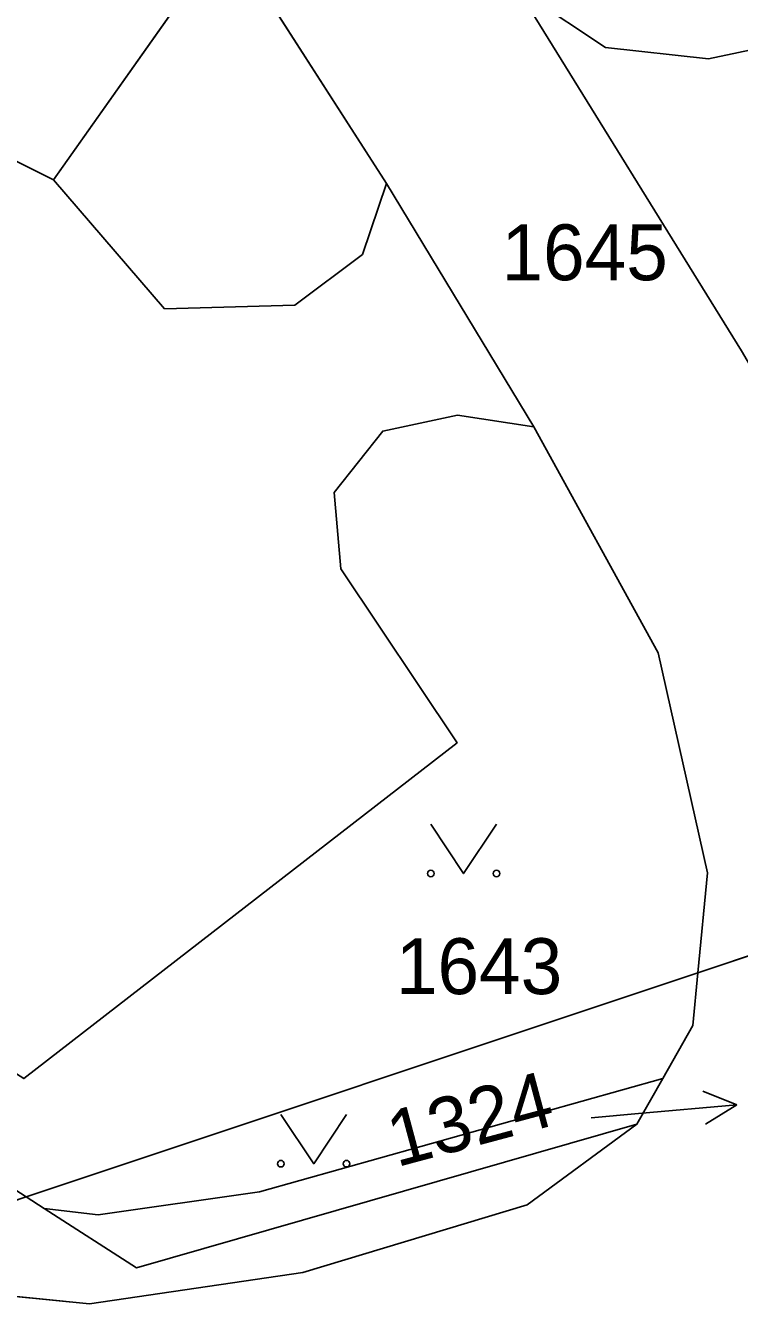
# Model space of a CAD drawing. Extents: x -689422 to -685210, y -987725 to -982160.
# Drawn here: x -686834.59 to -686812.89, y -985307.36 to -985268.28 of the extents above; entities that cross this region are included whole.
import ezdxf

# ---------------------------------------------------------------- set-up
doc = ezdxf.new("R2010")
doc.units = 0
for name, color, linetype in [('KN_Hranice_parcel', 7, 'Continuous'), ('KN_Hranice_parcel_vnitrni_kresba', 7, 'Continuous'), ('KN_Parcelni cisla', 7, 'Continuous'), ('KN_Parcelni cisla_sipky', 7, 'Continuous'), ('KN_Polygon parcely', 7, 'Continuous'), ('KN_POZEMKY_OSTATNI PLOCHA', 7, 'Continuous'), ('KN_VYUZITI_16_ostatni plocha_silnice', 7, 'Continuous'), ('KN_VYUZITI_17_ostatni plocha_ostatni komunikace', 7, 'Continuous'), ('KN_VYUZITI_19_ostatni plocha_zelen', 7, 'Continuous'), ('KN_VYUZITI_26_ostatni plocha_jina plocha', 7, 'Continuous'), ('KN_Věcná břemena k části', 7, 'Continuous'), ('KN_Značky kultur', 7, 'Continuous')]:
    doc.layers.add(name, color=color, linetype=linetype)

msp = doc.modelspace()

# ---------------------------------------------------------------- linework, layer by layer
at = {"layer": 'KN_Hranice_parcel'}
for p, q in [((-686851.79, -985292.78), (-686834.57, -985303.91)), ((-686803.77, -985293.62), (-686814.15, -985297.09)), ((-686814.15, -985297.09), (-686834.57, -985303.91)), ((-686815.21, -985300.31), (-686816, -985301.7)), ((-686834.57, -985303.91), (-686836.25, -985304.47)), ((-686834.57, -985303.91), (-686834.02, -985304.26))]:
    msp.add_line(p, q, dxfattribs=at)
for points in [[(-686824.99, -985258.35), (-686830.63, -985261.88), (-686828.47, -985265.5), (-686833.74, -985272.96), (-686843.33, -985268.19), (-686846.7, -985266.66), (-686853.1, -985279.61), (-686852.72, -985280.47)], [(-686814.15, -985297.09), (-686813.86, -985294.05), (-686815.36, -985287.36), (-686819.14, -985280.48), (-686821.46, -985280.13), (-686823.73, -985280.61), (-686825.21, -985282.48), (-686825, -985284.8), (-686821.47, -985290.09), (-686834.64, -985300.31), (-686847.63, -985292.02)], [(-686814.15, -985297.09), (-686814.3, -985298.69), (-686815.21, -985300.31)], [(-686815.21, -985300.31), (-686827.48, -985303.76), (-686832.38, -985304.46), (-686834.02, -985304.26)], [(-686816, -985301.7), (-686819.34, -985304.15), (-686826.16, -985306.21), (-686832.65, -985307.16), (-686839.71, -985306.46), (-686840.74, -985306.11)], [(-686834.02, -985304.26), (-686831.22, -985306.07), (-686816, -985301.7)]]:
    msp.add_lwpolyline(points, dxfattribs=at)
at = {"layer": 'KN_Hranice_parcel_vnitrni_kresba'}
for p, q in [((-686823.62, -985273.08), (-686828.47, -985265.5)), ((-686819.62, -985267.16), (-686816.96, -985268.94)), ((-686813.83, -985269.28), (-686809.45, -985268.36)), ((-686816.96, -985268.94), (-686813.83, -985269.28)), ((-686833.74, -985272.96), (-686830.37, -985276.89)), ((-686824.35, -985275.24), (-686823.62, -985273.08)), ((-686826.4, -985276.78), (-686824.35, -985275.24)), ((-686830.37, -985276.89), (-686826.4, -985276.78))]:
    msp.add_line(p, q, dxfattribs=at)
at = {"layer": 'KN_Parcelni cisla_sipky'}
for p, q in [((-686812.96, -985301.108), (-686814.002, -985300.697)), ((-686815.95, -985301.37), (-686812.96, -985301.108)), ((-686812.96, -985301.108), (-686813.914, -985301.695)), ((-686817.39, -985301.5), (-686815.95, -985301.37))]:
    msp.add_line(p, q, dxfattribs=at)
at = {"layer": 'KN_Polygon parcely'}
for points in [[(-686843.33, -985268.19), (-686833.74, -985272.96), (-686828.47, -985265.5)], [(-686828.47, -985265.5), (-686833.74, -985272.96), (-686843.33, -985268.19)], [(-686846.7, -985266.66), (-686853.1, -985279.61), (-686852.72, -985280.47), (-686847.63, -985292.02), (-686834.64, -985300.31), (-686821.47, -985290.09), (-686825, -985284.8), (-686825.21, -985282.48), (-686823.73, -985280.61), (-686821.46, -985280.13), (-686819.14, -985280.48), (-686815.36, -985287.36), (-686813.86, -985294.05), (-686814.15, -985297.09), (-686803.77, -985293.62)], [(-686803.77, -985293.62), (-686814.15, -985297.09), (-686814.3, -985298.69), (-686815.21, -985300.31), (-686816, -985301.7), (-686819.34, -985304.15), (-686826.16, -985306.21), (-686832.65, -985307.16), (-686839.71, -985306.46), (-686840.74, -985306.11), (-686865.37, -985315.7), (-686865.55, -985316.18), (-686867.45, -985318.68), (-686870.58, -985321.26), (-686875.74, -985324.29), (-686878.2, -985326.16), (-686882.24, -985329.63), (-686874.97, -985337.14)]]:
    msp.add_lwpolyline(points, dxfattribs=at)
for points in [[(-686834.64, -985300.31), (-686847.63, -985292.02), (-686851.79, -985292.78), (-686834.57, -985303.91), (-686814.15, -985297.09), (-686813.86, -985294.05), (-686815.36, -985287.36), (-686819.14, -985280.48), (-686821.46, -985280.13), (-686823.73, -985280.61), (-686825.21, -985282.48), (-686825, -985284.8), (-686821.47, -985290.09)], [(-686852.69, -985294.14), (-686836.25, -985304.47), (-686834.57, -985303.91), (-686851.79, -985292.78)], [(-686834.02, -985304.26), (-686832.38, -985304.46), (-686827.48, -985303.76), (-686815.21, -985300.31), (-686814.3, -985298.69), (-686814.15, -985297.09), (-686834.57, -985303.91)], [(-686834.02, -985304.26), (-686831.22, -985306.07), (-686816, -985301.7), (-686815.21, -985300.31), (-686827.48, -985303.76), (-686832.38, -985304.46)], [(-686836.25, -985304.47), (-686838.36, -985305.18), (-686840.74, -985306.11), (-686839.71, -985306.46), (-686832.65, -985307.16), (-686826.16, -985306.21), (-686819.34, -985304.15), (-686816, -985301.7), (-686831.22, -985306.07), (-686834.02, -985304.26), (-686834.57, -985303.91)]]:
    msp.add_lwpolyline(points, close=True, dxfattribs=at)
at = {"layer": 'KN_POZEMKY_OSTATNI PLOCHA'}
for p, q in [((-686833.74, -985272.96), (-686828.47, -985265.5)), ((-686828.47, -985265.5), (-686833.74, -985272.96)), ((-686843.33, -985268.19), (-686833.74, -985272.96)), ((-686833.74, -985272.96), (-686843.33, -985268.19)), ((-686823.73, -985280.61), (-686821.46, -985280.13)), ((-686821.46, -985280.13), (-686823.73, -985280.61)), ((-686821.46, -985280.13), (-686819.14, -985280.48)), ((-686819.14, -985280.48), (-686821.46, -985280.13)), ((-686825.21, -985282.48), (-686823.73, -985280.61)), ((-686823.73, -985280.61), (-686825.21, -985282.48)), ((-686819.14, -985280.48), (-686815.36, -985287.36)), ((-686815.36, -985287.36), (-686819.14, -985280.48)), ((-686825, -985284.8), (-686825.21, -985282.48)), ((-686825.21, -985282.48), (-686825, -985284.8)), ((-686821.47, -985290.09), (-686825, -985284.8)), ((-686825, -985284.8), (-686821.47, -985290.09)), ((-686815.36, -985287.36), (-686813.86, -985294.05)), ((-686813.86, -985294.05), (-686815.36, -985287.36)), ((-686834.64, -985300.31), (-686821.47, -985290.09)), ((-686821.47, -985290.09), (-686834.64, -985300.31)), ((-686834.57, -985303.91), (-686851.79, -985292.78)), ((-686851.79, -985292.78), (-686834.57, -985303.91)), ((-686814.15, -985297.09), (-686803.77, -985293.62)), ((-686803.77, -985293.62), (-686814.15, -985297.09)), ((-686813.86, -985294.05), (-686814.15, -985297.09)), ((-686814.15, -985297.09), (-686813.86, -985294.05)), ((-686834.57, -985303.91), (-686814.15, -985297.09)), ((-686814.15, -985297.09), (-686834.57, -985303.91)), ((-686814.15, -985297.09), (-686814.3, -985298.69)), ((-686814.3, -985298.69), (-686814.15, -985297.09)), ((-686814.3, -985298.69), (-686815.21, -985300.31)), ((-686815.21, -985300.31), (-686814.3, -985298.69)), ((-686815.21, -985300.31), (-686827.48, -985303.76)), ((-686827.48, -985303.76), (-686815.21, -985300.31)), ((-686816, -985301.7), (-686815.21, -985300.31)), ((-686815.21, -985300.31), (-686816, -985301.7)), ((-686831.22, -985306.07), (-686816, -985301.7)), ((-686816, -985301.7), (-686831.22, -985306.07)), ((-686816, -985301.7), (-686819.34, -985304.15)), ((-686819.34, -985304.15), (-686816, -985301.7)), ((-686836.25, -985304.47), (-686834.57, -985303.91)), ((-686834.57, -985303.91), (-686836.25, -985304.47)), ((-686834.02, -985304.26), (-686834.57, -985303.91)), ((-686834.57, -985303.91), (-686834.02, -985304.26)), ((-686827.48, -985303.76), (-686832.38, -985304.46)), ((-686832.38, -985304.46), (-686827.48, -985303.76)), ((-686832.38, -985304.46), (-686834.02, -985304.26)), ((-686834.02, -985304.26), (-686831.22, -985306.07)), ((-686834.02, -985304.26), (-686832.38, -985304.46)), ((-686831.22, -985306.07), (-686834.02, -985304.26)), ((-686819.34, -985304.15), (-686826.16, -985306.21)), ((-686826.16, -985306.21), (-686819.34, -985304.15)), ((-686826.16, -985306.21), (-686832.65, -985307.16)), ((-686832.65, -985307.16), (-686826.16, -985306.21)), ((-686832.65, -985307.16), (-686839.71, -985306.46)), ((-686839.71, -985306.46), (-686832.65, -985307.16))]:
    msp.add_line(p, q, dxfattribs=at)
at = {"layer": 'KN_VYUZITI_16_ostatni plocha_silnice'}
for p, q in [((-686814.15, -985297.09), (-686803.77, -985293.62)), ((-686814.3, -985298.69), (-686814.15, -985297.09)), ((-686815.21, -985300.31), (-686814.3, -985298.69)), ((-686816, -985301.7), (-686815.21, -985300.31)), ((-686819.34, -985304.15), (-686816, -985301.7)), ((-686826.16, -985306.21), (-686819.34, -985304.15)), ((-686832.65, -985307.16), (-686826.16, -985306.21)), ((-686839.71, -985306.46), (-686832.65, -985307.16))]:
    msp.add_line(p, q, dxfattribs=at)
at = {"layer": 'KN_VYUZITI_17_ostatni plocha_ostatni komunikace'}
for p, q in [((-686851.79, -985292.78), (-686834.57, -985303.91)), ((-686831.22, -985306.07), (-686816, -985301.7)), ((-686816, -985301.7), (-686819.34, -985304.15)), ((-686836.25, -985304.47), (-686834.57, -985303.91)), ((-686834.57, -985303.91), (-686836.25, -985304.47)), ((-686834.57, -985303.91), (-686834.02, -985304.26)), ((-686834.02, -985304.26), (-686831.22, -985306.07)), ((-686819.34, -985304.15), (-686826.16, -985306.21)), ((-686826.16, -985306.21), (-686832.65, -985307.16)), ((-686832.65, -985307.16), (-686839.71, -985306.46))]:
    msp.add_line(p, q, dxfattribs=at)
at = {"layer": 'KN_VYUZITI_19_ostatni plocha_zelen'}
for p, q in [((-686823.73, -985280.61), (-686821.46, -985280.13)), ((-686821.46, -985280.13), (-686819.14, -985280.48)), ((-686825.21, -985282.48), (-686823.73, -985280.61)), ((-686819.14, -985280.48), (-686815.36, -985287.36)), ((-686825, -985284.8), (-686825.21, -985282.48)), ((-686821.47, -985290.09), (-686825, -985284.8)), ((-686815.36, -985287.36), (-686813.86, -985294.05)), ((-686834.64, -985300.31), (-686821.47, -985290.09)), ((-686834.57, -985303.91), (-686851.79, -985292.78)), ((-686813.86, -985294.05), (-686814.15, -985297.09)), ((-686834.57, -985303.91), (-686814.15, -985297.09)), ((-686814.15, -985297.09), (-686834.57, -985303.91)), ((-686814.15, -985297.09), (-686814.3, -985298.69)), ((-686814.3, -985298.69), (-686815.21, -985300.31)), ((-686815.21, -985300.31), (-686827.48, -985303.76)), ((-686827.48, -985303.76), (-686815.21, -985300.31)), ((-686815.21, -985300.31), (-686816, -985301.7)), ((-686816, -985301.7), (-686831.22, -985306.07)), ((-686834.02, -985304.26), (-686834.57, -985303.91)), ((-686827.48, -985303.76), (-686832.38, -985304.46)), ((-686832.38, -985304.46), (-686827.48, -985303.76)), ((-686832.38, -985304.46), (-686834.02, -985304.26)), ((-686834.02, -985304.26), (-686832.38, -985304.46)), ((-686831.22, -985306.07), (-686834.02, -985304.26))]:
    msp.add_line(p, q, dxfattribs=at)
at = {"layer": 'KN_VYUZITI_26_ostatni plocha_jina plocha'}
for p, q in [((-686833.74, -985272.96), (-686828.47, -985265.5)), ((-686828.47, -985265.5), (-686833.74, -985272.96)), ((-686843.33, -985268.19), (-686833.74, -985272.96)), ((-686833.74, -985272.96), (-686843.33, -985268.19)), ((-686821.46, -985280.13), (-686823.73, -985280.61)), ((-686819.14, -985280.48), (-686821.46, -985280.13)), ((-686823.73, -985280.61), (-686825.21, -985282.48)), ((-686815.36, -985287.36), (-686819.14, -985280.48)), ((-686825.21, -985282.48), (-686825, -985284.8)), ((-686825, -985284.8), (-686821.47, -985290.09)), ((-686813.86, -985294.05), (-686815.36, -985287.36)), ((-686821.47, -985290.09), (-686834.64, -985300.31)), ((-686803.77, -985293.62), (-686814.15, -985297.09)), ((-686814.15, -985297.09), (-686813.86, -985294.05))]:
    msp.add_line(p, q, dxfattribs=at)
at = {"layer": 'KN_Věcná břemena k části'}
msp.add_lwpolyline([(-686828.47, -985265.5), (-686823.62, -985273.08), (-686819.14, -985280.48), (-686815.36, -985287.36), (-686813.86, -985294.05), (-686814.15, -985297.09), (-686803.77, -985293.62), (-686812.82, -985278.17), (-686819.62, -985267.16)], dxfattribs=at)
at = {"layer": 'KN_Značky kultur'}
for points in [[(-686822.27, -985292.569), (-686821.27, -985294.07), (-686820.27, -985292.569)], [(-686826.83, -985301.399), (-686825.83, -985302.9), (-686824.83, -985301.399)]]:
    msp.add_lwpolyline(points, dxfattribs=at)
for centre in [(-686822.27, -985294.069), (-686820.27, -985294.069), (-686826.83, -985302.899), (-686824.83, -985302.899)]:
    msp.add_circle(centre, 0.1, dxfattribs=at)

# ---------------------------------------------------------------- texts
at = {"layer": 'KN_Parcelni cisla'}
for s, p in [('1645', (-686820.12, -985276.02)), ('1643', (-686823.33, -985297.74))]:
    msp.add_text(s, height=1.7, dxfattribs=at).set_placement(p)
msp.add_text('1324', height=1.7, rotation=15, dxfattribs=at).set_placement((-686823.31, -985303.011))

doc.saveas('drawing.dxf')
